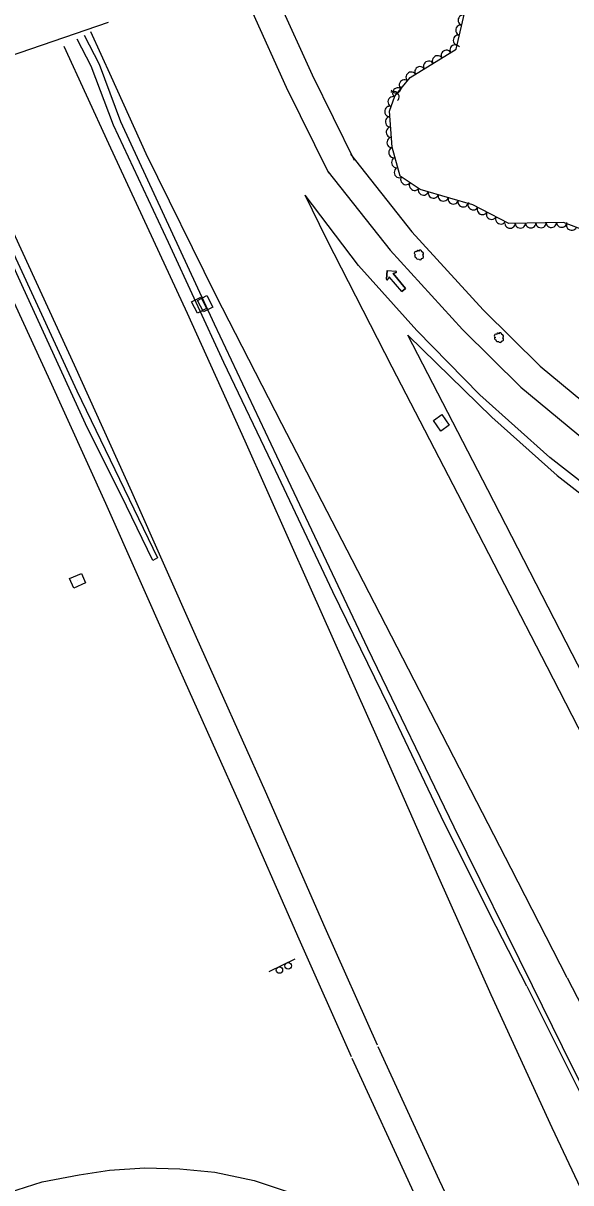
# Model space of a CAD drawing. Extents: x 1746719 to 1766531, y 631721 to 662391.
# Drawn here: x 1755036.1 to 1755247.8, y 647710.8 to 648159.2 of the extents above; entities that cross this region are included whole.
import ezdxf

# ---------------------------------------------------------------- set-up
doc = ezdxf.new("R2010")
doc.units = 0
for name, color, linetype in [('SURVEY - AERIAL SURVEY - Photo Control - Points - Elevations', 7, 'Continuous'), ('SURVEY - AERIAL SURVEY - Photo Control - Points - Locators', 7, 'Continuous'), ('SURVEY - AERIAL SURVEY - Photo Control - Points - Numbers', 7, 'Continuous'), ('SURVEY - AERIAL SURVEY - Photo Control with Text', 7, 'Continuous'), ('SURVEY - CENTERLINE - Existing Roads Text', 7, 'Continuous'), ('SURVEY - CENTERLINE - Preliminary Curve Text', 7, 'Continuous'), ('SURVEY - CONTROL - Grid', 7, 'Continuous')]:
    doc.layers.add(name, color=color, linetype=linetype)

msp = doc.modelspace()

# ---------------------------------------------------------------- linework, layer by layer
at = {"layer": 'SURVEY - AERIAL SURVEY - Photo Control - Points - Elevations'}
for points in [[(1755164.14, 648106.06), (1755147.89, 648139.01), (1755134.91, 648167.69), (1755128.41, 648181.88)], [(1755154.27, 648101.2), (1755137.95, 648134.3), (1755124.89, 648163.14), (1755118.41, 648177.3)], [(1755246.32, 647790.07), (1755224.78, 647832.28), (1755195.9, 647888.34), (1755163.3, 647951.69), (1755136.07, 648004.26), (1755110.62, 648054.04), (1755083.69, 648108.66), (1755070.28, 648138.29), (1755062.25, 648155.85)], [(1755051.87, 648150.27), (1755069.13, 648112.7), (1755099.46, 648047.04), (1755121.82, 647997.75), (1755146.87, 647941.23), (1755173.48, 647881.65), (1755196.65, 647828.99), (1755216.81, 647783.61)], [(1755004.97, 648137.37), (1755025.54, 648092.61), (1755055.82, 648027.06), (1755078.02, 647978.11), (1755103.02, 647921.72), (1755129.6, 647862.19), (1755152.75, 647809.59), (1755172.94, 647764.12)], [(1754994.59, 648133.62), (1755015.55, 648088.01), (1755045.82, 648022.48), (1755067.98, 647973.61), (1755092.97, 647917.25), (1755119.54, 647857.74), (1755142.69, 647805.14), (1755162.88, 647759.66)], [(1755162.63, 648108.57), (1755186.38, 648078.54), (1755213.88, 648048.33), (1755235.91, 648026.59), (1755264.37, 648002.95), (1755292.76, 647981.76), (1755325.92, 647960.48), (1755367.07, 647938.99), (1755409.68, 647918.8), (1755458.87, 647896.44), (1755506.36, 647875.88), (1755550.22, 647856.88)], [(1755154, 648101.74), (1755177.99, 648071.41), (1755205.94, 648040.71), (1755228.51, 648018.43), (1755257.56, 647994.31), (1755286.49, 647972.71), (1755320.39, 647950.96), (1755362.17, 647929.15), (1755405.05, 647908.82), (1755454.41, 647886.38), (1755501.99, 647865.79), (1755545.85, 647846.79)], [(1755289.08, 647811.89), (1755267.5, 647854.18), (1755238.58, 647910.31), (1755205.95, 647973.71), (1755178.75, 648026.22), (1755153.52, 648075.57), (1755145.13, 648092.61)], [(1755521.37, 647842.24), (1755476.95, 647861.52), (1755416.33, 647888.92), (1755376.39, 647906.97), (1755328.51, 647930.92), (1755302.56, 647945.89), (1755268.89, 647968.38), (1755239.66, 647991.25), (1755212.62, 648015.53), (1755188.3, 648040.38), (1755165.7, 648065.52), (1755145.13, 648092.61)], [(1755298.87, 647816.89), (1755277.28, 647859.2), (1755248.36, 647915.35), (1755215.73, 647978.76), (1755184.78, 648038.49)], [(1755184.88, 648038.39), (1755217.31, 648006.82), (1755242.53, 647984.32), (1755269.2, 647963.56), (1755298.39, 647944.57), (1755330.97, 647926.25), (1755365.16, 647909), (1755400.21, 647892.14), (1755440.79, 647874.67), (1755479.75, 647857.38), (1755522.46, 647839.58)], [(1755246.32, 647790.07), (1755259.85, 647763.87), (1755281.49, 647722.39), (1755303.35, 647679.45), (1755327.24, 647633.35), (1755350.61, 647588.44), (1755379.31, 647534.22)], [(1755216.81, 647783.61), (1755240.43, 647732.15), (1755263.46, 647683.37), (1755284.21, 647640.6), (1755306.93, 647594.62), (1755324.71, 647559.76), (1755344.14, 647522.71), (1755359.78, 647492.78), (1755374.92, 647465.68)], [(1755173.18, 647763.58), (1755196.92, 647711.89), (1755243.13, 647613.98)], [(1755163.19, 647758.99), (1755186.94, 647707.25), (1755204.12, 647670.86)], [(1755030.59, 647707.09), (1755043.49, 647711.19), (1755057.76, 647713.95), (1755069.53, 647715.75), (1755083.1, 647716.61), (1755096.69, 647716.17), (1755110.21, 647714.88), (1755125.41, 647711.65), (1755139.76, 647707), (1755153.47, 647701.41)]]:
    msp.add_lwpolyline(points, dxfattribs=at)
at = {"layer": 'SURVEY - AERIAL SURVEY - Photo Control - Points - Locators'}
for p, q in [((1755176.56, 648060.18), (1755176.85, 648063.54)), ((1755176.85, 648063.54), (1755176.56, 648060.18)), ((1755176.85, 648063.54), (1755180.22, 648063.25)), ((1755176.85, 648063.54), (1755180.22, 648063.25)), ((1755180.27, 648062.77), (1755179.09, 648062.4)), ((1755179.09, 648062.4), (1755180.27, 648062.77)), ((1755177.59, 648061.13), (1755177.02, 648060.04)), ((1755177.59, 648061.13), (1755177.02, 648060.04)), ((1755182.42, 648055.37), (1755177.59, 648061.13)), ((1755182.42, 648055.37), (1755177.59, 648061.13)), ((1755179.09, 648062.4), (1755183.93, 648056.64)), ((1755183.93, 648056.64), (1755179.09, 648062.4)), ((1755183.93, 648056.64), (1755182.42, 648055.37)), ((1755182.42, 648055.37), (1755183.93, 648056.64))]:
    msp.add_line(p, q, dxfattribs=at)
msp.add_lwpolyline([(1754989.49, 648166.25), (1755009.5, 648121.07), (1755033.31, 648068.13), (1755056.92, 648017.04), (1755088.07, 647952.49), (1755086.25, 647951.41), (1755076.05, 647972.49), (1755060.21, 648004.32), (1755035.62, 648058.01), (1755012.44, 648108.93), (1754981.51, 648178.28)], dxfattribs=at)
for centre, start, end in [((1755180.19, 648063), 287.5552, 85.0035), ((1755180.19, 648063), 287.5552, 85.0035), ((1755176.8, 648060.16), 175.0035, 332.4966), ((1755176.8, 648060.16), 175.0035, 332.4966)]:
    msp.add_arc(centre, 0.246, start, end, dxfattribs=at)
at = {"layer": 'SURVEY - AERIAL SURVEY - Photo Control - Points - Numbers'}
for points in [[(1755230.73, 647786.86), (1755216.61, 647814.42), (1755197.61, 647852.48), (1755177.41, 647894.96), (1755155.74, 647939.35), (1755133.7, 647986.17), (1755113.64, 648027.91), (1755092.29, 648074.37), (1755071, 648119.72), (1755062.41, 648142.48), (1755056.93, 648152.99)], [(1755059.71, 648154.48), (1755065.55, 648143.3), (1755073.68, 648121.18), (1755109.94, 648042.93), (1755138.43, 647982.65), (1755169.18, 647917.54), (1755202.62, 647848.4), (1755232.79, 647787.12)], [(1755230.73, 647786.86), (1755252.84, 647742.78), (1755274.73, 647699.01), (1755301.72, 647645.7), (1755326.5, 647598.52), (1755351.66, 647550.12), (1755372.35, 647510.46)], [(1755232.79, 647787.12), (1755248.28, 647755.7), (1755274.16, 647704.56), (1755294.2, 647664.62), (1755315.17, 647623.99), (1755333.15, 647588.96), (1755354.63, 647548.15), (1755373.37, 647512.79)]]:
    msp.add_lwpolyline(points, dxfattribs=at)
at = {"layer": 'SURVEY - AERIAL SURVEY - Photo Control with Text'}
msp.add_lwpolyline([(1755253.87, 648078.8), (1755244.97, 648082.13), (1755223.88, 648081.75), (1755209.92, 648088.91), (1755201.07, 648091.51), (1755189.59, 648094.92), (1755181.8, 648100.06), (1755178.73, 648111.29), (1755177.73, 648125.12), (1755179.77, 648130.99), (1755185.73, 648138.18), (1755203.41, 648149.16), (1755207.13, 648164.67)], dxfattribs=at)
for centre in [(1755189.18, 648069.59), (1755220.09, 648037.66)]:
    msp.add_circle(centre, 0.022, dxfattribs=at)
for centre, radius, start, end in [((1755187.91, 648070.21), 0.629, 60.2019, 253.6216), ((1755187.84, 648069.14), 0.479, 102.8205, 280.1397), ((1755188.6, 648068.65), 0.679, 178.1076, 304.9533), ((1755188.63, 648070.9), 0.433, 20.1812, 198.9268), ((1755189.51, 648068.17), 0.527, 188.2665, 3.2668), ((1755189.61, 648070.78), 0.631, 358.065, 154.8539), ((1755190.18, 648068.9), 0.714, 258.0136, 53.8521), ((1755190.17, 648070.04), 0.719, 307.1178, 84.642), ((1755218.82, 648038.28), 0.629, 60.2019, 253.6216), ((1755218.75, 648037.21), 0.479, 102.8205, 280.1397), ((1755219.51, 648036.71), 0.679, 178.1076, 304.9533), ((1755219.54, 648038.96), 0.433, 20.1812, 198.9268), ((1755220.42, 648036.23), 0.527, 188.2665, 3.2668), ((1755220.52, 648038.85), 0.631, 358.065, 154.8539), ((1755221.1, 648036.96), 0.714, 258.0136, 53.8521), ((1755221.08, 648038.11), 0.719, 307.1178, 84.642)]:
    msp.add_arc(centre, radius, start, end, dxfattribs=at)
for centre, major_axis in [((1755206.1, 648160.36), (0.47, 1.94)), ((1755205.16, 648156.47), (0.47, 1.94)), ((1755204.23, 648152.58), (0.47, 1.94)), ((1755199.6, 648146.79), (1.7, 1.06)), ((1755203, 648148.9), (1.7, 1.06)), ((1755192.8, 648142.57), (1.7, 1.06)), ((1755196.2, 648144.68), (1.7, 1.06)), ((1755186.01, 648138.35), (1.7, 1.06)), ((1755189.41, 648140.46), (1.7, 1.06)), ((1755180.22, 648134.04), (-1.89, -0.66)), ((1755180.83, 648132.27), (1.28, 1.54)), ((1755183.38, 648135.35), (1.28, 1.54)), ((1755179, 648128.78), (0.66, 1.89)), ((1755179.52, 648130.78), (1.29, -1.53)), ((1755177.73, 648125), (-0.14, 1.99)), ((1755178.02, 648121.01), (-0.14, 1.99)), ((1755178.31, 648117.02), (-0.14, 1.99)), ((1755178.6, 648113.03), (-0.14, 1.99)), ((1755179.32, 648109.12), (-0.53, 1.93)), ((1755180.38, 648105.26), (-0.53, 1.93)), ((1755181.44, 648101.4), (-0.53, 1.93)), ((1755183.98, 648098.62), (-1.67, 1.1)), ((1755187.32, 648096.42), (-1.67, 1.1)), ((1755190.82, 648094.56), (-1.92, 0.57)), ((1755194.65, 648093.42), (-1.92, 0.57)), ((1755198.49, 648092.27), (-1.92, 0.57)), ((1755202.32, 648091.14), (-1.92, 0.56)), ((1755206.16, 648090.01), (-1.92, 0.56)), ((1755209.99, 648088.87), (-1.78, 0.91)), ((1755213.55, 648087.05), (-1.78, 0.91)), ((1755217.11, 648085.22), (-1.78, 0.91)), ((1755220.67, 648083.4), (-1.78, 0.91)), ((1755224.27, 648081.76), (-2, -0.04)), ((1755228.27, 648081.83), (-2, -0.04)), ((1755232.27, 648081.9), (-2, -0.04)), ((1755236.27, 648081.97), (-2, -0.04)), ((1755240.27, 648082.05), (-2, -0.04)), ((1755244.27, 648082.12), (-2, -0.04)), ((1755248.06, 648080.98), (-1.87, 0.7))]:
    msp.add_ellipse(centre, major_axis=major_axis, ratio=0.940188, start_param=0, end_param=3.141593, dxfattribs=at)
at = {"layer": 'SURVEY - CENTERLINE - Existing Roads Text'}
msp.add_line((1755068.93, 648159.44), (1755006.9, 648138.04), dxfattribs=at)
at = {"layer": 'SURVEY - CENTERLINE - Preliminary Curve Text'}
for p, q in [((1755104.12, 648050.14), (1755104.12, 648050.14)), ((1755106.49, 648050.7), (1755106.49, 648050.7)), ((1755197.73, 648004.68), (1755197.73, 648004.68)), ((1755057.16, 647943.6), (1755057.16, 647943.6))]:
    msp.add_line(p, q, dxfattribs=at)
for points in [[(1755103.56, 648052), (1755107.11, 648053.85), (1755109.42, 648049.41), (1755105.87, 648047.56), (1755103.56, 648052)], [(1755101.2, 648051.44), (1755104.75, 648053.27), (1755107.04, 648048.83), (1755103.49, 648047), (1755101.2, 648051.44)], [(1755194.66, 648005.58), (1755197.94, 648007.87), (1755200.8, 648003.78), (1755197.52, 648001.48), (1755194.66, 648005.58)], [(1755058.63, 647946.45), (1755060.26, 647942.8), (1755055.7, 647940.76), (1755054.06, 647944.41), (1755058.63, 647946.45)]]:
    msp.add_lwpolyline(points, dxfattribs=at)
at = {"layer": 'SURVEY - CONTROL - Grid'}
msp.add_line((1755131.18, 647792.55), (1755141.29, 647797.37), dxfattribs=at)
for centre in [(1755135.16, 647793.09), (1755138.55, 647794.7)]:
    msp.add_circle(centre, 1.25, dxfattribs=at)

doc.saveas('drawing.dxf')
